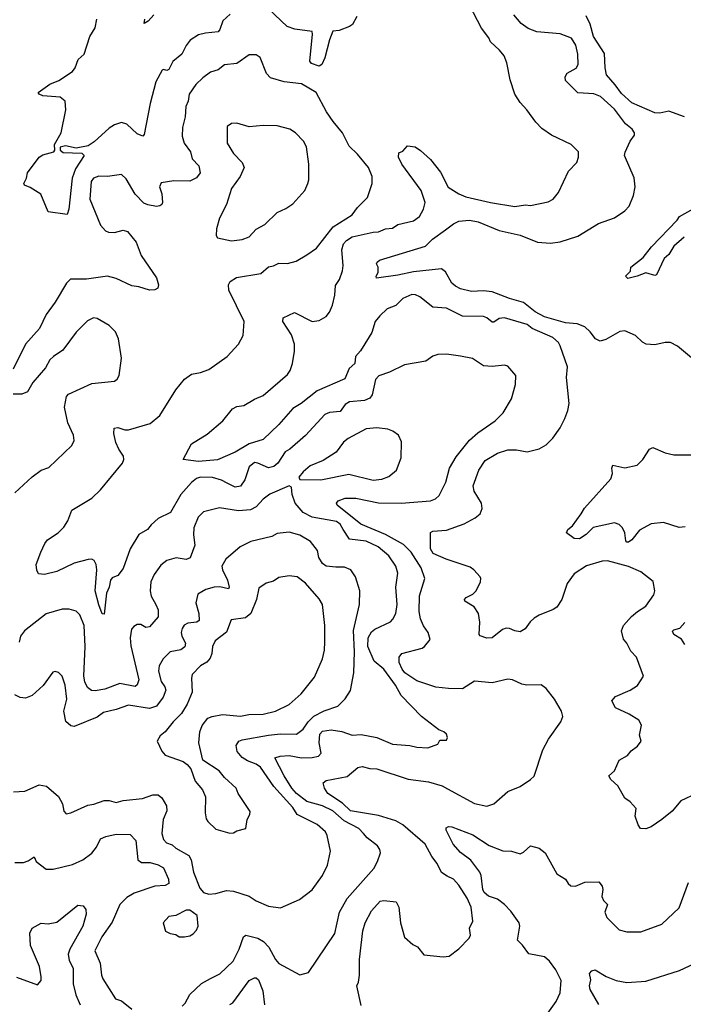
# Model space of a CAD drawing. Extents: x 2057697 to 2160550, y 827490 to 1016834.
# Tile 409 of 509: x 2079763 to 2083559, y 985489 to 991121. Entities that reach past the tile are written whole.
import ezdxf

# ---------------------------------------------------------------- set-up
doc = ezdxf.new("R2010")
doc.units = 0

msp = doc.modelspace()

# ---------------------------------------------------------------- linework, layer by layer
at = {"layer": '0CON20XD'}
for points in [[(2083635, 986694), (2083545, 986652), (2083495, 986593.8), (2083435, 986546.7), (2083375, 986503.8), (2083345, 986492.5), (2083313.6, 986493.6), (2083300, 986515), (2083283.8, 986565), (2083288.3, 986608.3), (2083255, 986646.2), (2083225, 986668.8), (2083185, 986738.8), (2083143.8, 986775), (2083133.3, 986795), (2083165.5, 986824.5), (2083192, 986885), (2083238.6, 986911.4), (2083261.2, 986938.8), (2083297.1, 986965), (2083317.5, 986995), (2083308.9, 987028.9), (2083318.7, 987085), (2083305, 987113.3), (2083249.4, 987149.4), (2083170, 987185), (2083150, 987225), (2083170.3, 987249.7), (2083255, 987286), (2083297.3, 987312.7), (2083330, 987365), (2083290, 987475), (2083258, 987508), (2083235.4, 987555.4), (2083216.8, 987576.8), (2083204.5, 987624.5), (2083216.7, 987655), (2083263, 987707), (2083297.5, 987735), (2083343.8, 987766.2), (2083389.7, 987830.3), (2083396, 987855), (2083387, 987907), (2083315, 987962.5), (2083245, 987993.3), (2083125, 988025.5), (2083095, 988023.3), (2083005, 987996.4), (2082935, 987950.5), (2082895, 987895.8), (2082864.5, 987805), (2082835, 987761.4), (2082815, 987746.9), (2082735, 987715.6), (2082705, 987697.8), (2082682.6, 987677.4), (2082653.6, 987636.4), (2082625, 987619.2), (2082595, 987624.3), (2082565, 987639.4), (2082545, 987640.5), (2082525, 987632.7), (2082465, 987585.6), (2082434, 987584), (2082396, 987596), (2082390, 987605), (2082394.5, 987675), (2082387.8, 987725), (2082362.2, 987762.2), (2082308.8, 987795), (2082306.2, 987805), (2082316.4, 987816.4), (2082354, 987835), (2082374.2, 987855), (2082398.8, 987905), (2082401.2, 987925), (2082396.2, 987935), (2082361.2, 987975), (2082339.8, 987989.8), (2082201.2, 988035), (2082128.5, 988068.5), (2082113.1, 988095), (2082111.7, 988188.3), (2082125, 988196), (2082205, 988202), (2082305, 988238.1), (2082367.9, 988272.1), (2082396, 988295), (2082407.5, 988325), (2082404.2, 988355), (2082362.9, 988425), (2082357.5, 988455), (2082388.6, 988545), (2082425, 988599.2), (2082495, 988641.9), (2082555, 988660), (2082605, 988661.1), (2082665, 988649.4), (2082735, 988665.8), (2082775, 988690), (2082812.8, 988727.2), (2082853.7, 988786.3), (2082880.4, 988839.6), (2082898.6, 988885), (2082905.7, 988925), (2082890, 989075), (2082895.5, 989135), (2082855, 989256.2), (2082845, 989274.2), (2082812.7, 989302.7), (2082695, 989354.6), (2082665, 989377.1), (2082535, 989415.4), (2082505, 989412.5), (2082475, 989390.5), (2082465, 989390.5), (2082435, 989416.7), (2082415, 989423.6), (2082295, 989425.5), (2082205, 989470.6), (2082125, 989476.9), (2082051.2, 989535), (2082027.2, 989547.2), (2082005, 989548.5), (2081955, 989526.5), (2081915, 989486.7), (2081865, 989467.8), (2081822.4, 989427.6), (2081795.3, 989394.7), (2081777.8, 989332.2), (2081762.6, 989307.4), (2081712.5, 989227.5), (2081684.1, 989195), (2081679.6, 989155), (2081647.2, 989125), (2081622.3, 989067.7), (2081465, 988998.4), (2081372.2, 988925), (2081325, 988896.2), (2081245, 988806.5), (2081155, 988720), (2081075, 988695.4), (2080995, 988648.1), (2080895, 988602.9), (2080785, 988593.8), (2080697.5, 988605), (2080745, 988695.8), (2080835, 988750.5), (2080925, 988825.8), (2080980, 988895), (2081005, 988908), (2081045.6, 988914.4), (2081105, 988950.8), (2081155, 988970.8), (2081295, 989091.1), (2081310, 989115), (2081323.2, 989155), (2081334.7, 989225), (2081334.7, 989265), (2081318.1, 989318.1), (2081268, 989395), (2081270, 989415), (2081335, 989445.8), (2081435, 989394.4), (2081475, 989401.4), (2081515, 989422.9), (2081535, 989447.5), (2081551.1, 989488.9), (2081566.1, 989545), (2081568.8, 989601.2), (2081592.3, 989635), (2081608.6, 989685), (2081612.4, 989715), (2081605.2, 989805), (2081615, 989839.5), (2081631.3, 989858.7), (2081665, 989879.3), (2081784.8, 989905.2), (2081815, 989907.8), (2081854.8, 989925.2), (2081895, 989928.2), (2081925, 989949.2), (2082015, 989970), (2082050, 989995), (2082073.2, 990036.8), (2082082.5, 990075), (2082058.8, 990145), (2081948.8, 990295), (2081930, 990335), (2081931.2, 990358.8), (2081955, 990370), (2081980.7, 990399.3), (2082023.9, 990393.9), (2082055, 990373.3), (2082111.7, 990321.7), (2082168.8, 990248.8), (2082213, 990163), (2082273.8, 990125), (2082315, 990108.5), (2082455, 990074.7), (2082595, 990051.9), (2082655, 990061.4), (2082685, 990057.5), (2082785, 990080), (2082813.8, 990095), (2082845, 990133.3), (2082902, 990255), (2082948.8, 990305), (2082958.8, 990335), (2082958.8, 990365), (2082917, 990407), (2082805, 990461.2), (2082749.7, 990499.7), (2082714.4, 990534.4), (2082664, 990605), (2082625, 990646.7), (2082594, 990695), (2082567.3, 990777.3), (2082548.6, 990875), (2082534.5, 990914.5), (2082507.7, 990947.7), (2082456, 990995), (2082446.6, 991016.6), (2082403.6, 991073.6), (2082335, 991204)], [(2081691.1, 991138.9), (2081665.6, 991094.4), (2081648.3, 991081.7), (2081590, 991060), (2081554.5, 991055.5), (2081535, 991006.7), (2081507.3, 990902.7), (2081490.8, 990865), (2081475.4, 990854.6), (2081431.2, 990871.2), (2081421.4, 990885), (2081438.3, 991038.3), (2081435, 991054.2), (2081336.3, 991066.3), (2081293.1, 991083.1), (2081185, 991183.3)], [(2080967.2, 991152.8), (2080924.6, 991115.4), (2080907.3, 991065), (2080897.2, 991052.8), (2080825, 991044.7), (2080785, 991033.8), (2080736.9, 991005), (2080715, 990974), (2080690.6, 990925), (2080638.7, 990881.3), (2080615, 990836), (2080605, 990830.8), (2080585, 990836.7), (2080578.3, 990831.7), (2080542.1, 990765), (2080508.1, 990641.9), (2080475.6, 990465), (2080466.2, 990455), (2080435, 990469.2), (2080375, 990522.9), (2080345, 990532.5), (2080305, 990520), (2080275, 990501.5), (2080188.1, 990421.9), (2080155, 990399.2), (2080085, 990386.2), (2080025, 990398.8), (2079995, 990392.9), (2079994, 990375), (2080012.1, 990362.1), (2080117.9, 990357.9), (2080131.7, 990345), (2080082.8, 990267.2), (2080063.3, 990215), (2080042.9, 990037.1), (2080035, 990007.5), (2079925, 990022.5), (2079883, 990123), (2079822.3, 990162.3), (2079790, 990175), (2079785.5, 990185), (2079800.8, 990215), (2079807.5, 990245), (2079875, 990334.3), (2079895, 990348), (2079958, 990365), (2079963.7, 990375), (2079962.6, 990407.4), (2079999.6, 990475), (2080027.3, 990605), (2080021.9, 990655), (2079995, 990678.5), (2079895.6, 990685.6), (2079873.3, 990695), (2079868.8, 990705), (2079935, 990753.1), (2079986.1, 990773.9), (2080064.5, 990825.5), (2080080, 990845), (2080096.8, 990893.2), (2080131.2, 990925), (2080164, 991025), (2080193.8, 991075), (2080203.3, 991125)], [(2080530.5, 991149.5), (2080497.7, 991112.3), (2080475, 991100), (2080478, 991125)], [(2083605, 989187.8), (2083525, 989254.2), (2083485, 989274.2), (2083455, 989274.3), (2083395, 989260.8), (2083345.9, 989265.9), (2083325, 989276.2), (2083285, 989313.8), (2083225, 989342), (2083195, 989337.5), (2083115, 989292), (2083082.3, 989282.3), (2083055.6, 989295.6), (2083026.7, 989335), (2082995, 989364.6), (2082950.9, 989380.9), (2082885, 989388), (2082765, 989420.8), (2082710.4, 989450.4), (2082645, 989504.2), (2082565, 989525.8), (2082465, 989564.1), (2082415, 989570.5), (2082346.7, 989566.7), (2082285, 989582.2), (2082255, 989596.9), (2082234.6, 989615), (2082198.9, 989678.9), (2082175, 989696.5), (2082015, 989679.4), (2081925, 989659.2), (2081803.3, 989643.3), (2081802.5, 989655), (2081812.5, 989675), (2081812.5, 989705), (2081803.8, 989725), (2081806.7, 989735), (2081820, 989745), (2082084.3, 989825.7), (2082124, 989865), (2082198.8, 989918.8), (2082245, 989954.4), (2082275, 989969.6), (2082335, 989975.2), (2082385, 989964.6), (2082505.4, 989914.6), (2082625, 989889.1), (2082725, 989847.9), (2082798, 989842), (2082855, 989850), (2082955, 989882.9), (2083073.8, 989955), (2083165, 989988.6), (2083225, 990028.6), (2083248.1, 990055), (2083273.5, 990115), (2083283.3, 990165), (2083276.7, 990216.7), (2083222.9, 990345), (2083225.8, 990364.2), (2083254.3, 990425.7), (2083279.1, 990460.9), (2083280, 990475), (2083265.4, 990495.4), (2083227.5, 990525), (2083165, 990610), (2083085, 990681.1), (2083046.5, 990696.5), (2082955, 990702.9), (2082885, 990774), (2082882.9, 990795), (2082894.2, 990815), (2082946.2, 990843.8), (2082957.1, 990865), (2082955.6, 990925), (2082944.4, 990975), (2082918.6, 991015), (2082855, 991040.5), (2082721.5, 991051.5), (2082671, 991071), (2082630.4, 991100.4), (2082588.3, 991148.3)], [(2083565, 990566), (2083475, 990597.1), (2083425, 990586.8), (2083395, 990587.7), (2083264.7, 990645), (2083205, 990698.2), (2083169.6, 990749.6), (2083119.3, 990805), (2083110.8, 990845), (2083108.1, 990928.1), (2083045.8, 991025), (2083025.3, 991095), (2083002.6, 991142.6)], [(2081715, 985482.5), (2081691.2, 985595), (2081700.8, 985615), (2081706.7, 985655), (2081705.8, 985745.8), (2081725, 985910), (2081738, 985955), (2081775.8, 986024.2), (2081825, 986078.8), (2081845, 986083.3), (2081916.7, 986075), (2081930.8, 986045), (2081940.8, 985955), (2081963, 985873), (2082011.1, 985831.1), (2082037.8, 985817.8), (2082075, 985771.2), (2082185, 985761.2), (2082220, 985765), (2082275, 985806.7), (2082333.6, 985866.4), (2082341.2, 985885), (2082336, 985925), (2082354, 985965), (2082344.5, 986045), (2082322.9, 986095), (2082275, 986169.4), (2082243.7, 986203.7), (2082208, 986222), (2082175, 986242.5), (2082150, 986295), (2082119.6, 986335), (2082081.2, 986405), (2081955, 986515.9), (2081915, 986539), (2081815, 986568.9), (2081654.9, 986594.9), (2081609.3, 986639.3), (2081525.5, 986695), (2081506, 986725), (2081498, 986755), (2081515, 986768.1), (2081635, 986791.5), (2081696.8, 986843.2), (2081721.3, 986848.7), (2081765, 986837.5), (2081805.3, 986835.3), (2081985, 986776.2), (2082101.8, 986761.8), (2082179.3, 986739.3), (2082209.3, 986720.7), (2082365, 986636.9), (2082435, 986621.4), (2082475, 986636), (2082555, 986706.9), (2082625, 986735.6), (2082685, 986774.2), (2082705.5, 986794.5), (2082755, 986943.8), (2082787.5, 987005), (2082858.6, 987105), (2082868.9, 987135), (2082861.1, 987165), (2082821.4, 987235), (2082775, 987296), (2082745, 987316), (2082664.2, 987314.2), (2082635, 987320.8), (2082582.5, 987345), (2082555, 987349.4), (2082465, 987327.5), (2082365, 987336.9), (2082295, 987292.5), (2082215, 987295.3), (2082142.2, 987302.2), (2082035, 987339.4), (2081965, 987385.4), (2081949.7, 987405), (2081933.3, 987445), (2081934.2, 987475), (2081948, 987495), (2082064.3, 987525.7), (2082078.8, 987535), (2082110, 987575), (2082100, 987615), (2082073.3, 987653.3), (2082054.8, 987694.8), (2082046.8, 987735), (2082049.8, 987825), (2082079.6, 987925), (2082059.1, 987985), (2082001.9, 988075), (2081958.9, 988118.9), (2081855, 988175.7), (2081713.8, 988235), (2081578.1, 988345), (2081574.2, 988355), (2081585, 988368.9), (2081625, 988383.6), (2081685, 988384), (2081815, 988358.1), (2081945, 988356.4), (2082111.8, 988368.2), (2082140.2, 988379.8), (2082161.5, 988398.5), (2082200.5, 988475), (2082221.8, 988555), (2082260.1, 988619.9), (2082335, 988716.7), (2082382.6, 988757.4), (2082482.8, 988827.2), (2082527.4, 988872.6), (2082575, 988953.3), (2082598, 989035), (2082600, 989085), (2082555, 989138.8), (2082535, 989144.2), (2082465, 989137.1), (2082415, 989140.6), (2082353.3, 989183.3), (2082285, 989195.6), (2082205, 989207.1), (2082154.5, 989205.5), (2082125, 989195.7), (2082085, 989168.6), (2081963.7, 989146.3), (2081878.8, 989105), (2081816.5, 989083.5), (2081797.9, 989062.1), (2081778.2, 988975), (2081764.6, 988955.4), (2081735, 988942.5), (2081648.8, 988935), (2081625, 988919.4), (2081595, 988879.6), (2081535.3, 988874.7), (2081507.3, 988862.7), (2081396.9, 988743.1), (2081307.8, 988665), (2081281.2, 988648.8), (2081239.3, 988585), (2081217.1, 988565), (2081185, 988558.6), (2081125, 988585.3), (2081105, 988587.9), (2081075, 988564.3), (2081050.8, 988489.2), (2081025, 988452.2), (2080995, 988446.9), (2080949.9, 988469.9), (2080917.4, 988487.4), (2080865, 988501.9), (2080796.6, 988503.4), (2080773.8, 988496.2), (2080746.4, 988473.6), (2080685, 988404.4), (2080625, 988302.9), (2080555, 988267.1), (2080515, 988232), (2080494.6, 988205.4), (2080443.9, 988176.1), (2080395.3, 988094.7), (2080355, 987982), (2080325, 987942), (2080291.8, 987928.2), (2080281.4, 987915), (2080274.3, 987875), (2080259.1, 987840.9), (2080245, 987720), (2080235, 987722.5), (2080214.8, 987774.8), (2080195.3, 987855), (2080204.6, 987975), (2080200.9, 988005), (2080188.2, 988028.2), (2080175, 988034.3), (2080155, 988032.9), (2080075, 988011.4), (2079975.4, 987964.6), (2079905, 987946.7), (2079870.7, 987950.7), (2079861.4, 987971.4), (2079857.5, 988005), (2079883.8, 988075), (2079906.2, 988125), (2079922, 988145), (2079982, 988185), (2080015, 988218.8), (2080038, 988255), (2080061.2, 988315), (2080176, 988384), (2080225, 988431.4), (2080350.5, 988585), (2080358.5, 988605), (2080356.7, 988625), (2080329.4, 988665), (2080312.7, 988702.7), (2080300.6, 988755), (2080303.8, 988785), (2080325, 988789.2), (2080365, 988774.3), (2080385, 988774.2), (2080508.3, 988811.7), (2080565, 988856.7), (2080655.7, 989004.3), (2080705.6, 989064.4), (2080745, 989092.9), (2080796.6, 989103.4), (2080845, 989120.8), (2080949.2, 989195), (2081014.6, 989265.4), (2081041.1, 989315), (2081046.1, 989395), (2080959.6, 989575), (2080957.1, 989605), (2080966.1, 989623.9), (2081003, 989647), (2081141.3, 989668.7), (2081185, 989706.7), (2081215, 989712.5), (2081245, 989729.2), (2081295, 989727.5), (2081345, 989740), (2081405, 989775.8), (2081460, 989815), (2081555, 989936.5), (2081664.3, 990005), (2081695, 990046), (2081752.5, 990105), (2081779.2, 990185), (2081779.4, 990225), (2081757.1, 990275), (2081695, 990351.2), (2081647.9, 990397.9), (2081610, 990475), (2081555, 990539.2), (2081517.8, 990595), (2081458.6, 990705), (2081375, 990754.7), (2081276.4, 990766.4), (2081197.9, 990787.9), (2081175, 990813.1), (2081137.5, 990905), (2081115, 990920.6), (2081075, 990920.8), (2081005, 990870.6), (2080935, 990862.5), (2080898.8, 990835), (2080855, 990820.6), (2080810.9, 990789.1), (2080770.2, 990749.8), (2080732.5, 990695), (2080726.9, 990655), (2080713.8, 990625), (2080708.9, 990565), (2080694.6, 990505), (2080692, 990455), (2080704, 990415), (2080740, 990365), (2080750, 990325), (2080786.7, 990285), (2080794.4, 990245), (2080775, 990216.9), (2080735, 990198.2), (2080645, 990200), (2080572.1, 990187.9), (2080562.9, 990165), (2080575.8, 990125), (2080578.8, 990075), (2080575.8, 990064.2), (2080565, 990056.7), (2080545, 990052), (2080495, 990061.4), (2080472.6, 990072.6), (2080423.1, 990123.1), (2080371.7, 990211.7), (2080345, 990235.8), (2080265, 990224.2), (2080215, 990226), (2080185, 990214), (2080171.4, 990195), (2080164.5, 990094.5), (2080225, 989946.7), (2080254.1, 989914.1), (2080270, 989905), (2080305, 989904), (2080355, 989918), (2080380.3, 989910.3), (2080428.3, 989848.3), (2080457, 989773), (2080546, 989645), (2080556.7, 989605), (2080552.5, 989585), (2080535, 989576.7), (2080505, 989574.3), (2080445, 989593.5), (2080405, 989599.1), (2080315, 989641.5), (2080265, 989653.8), (2080145, 989636.6), (2080053.2, 989636.8), (2080030, 989615), (2079965.8, 989505), (2079913.6, 989435), (2079875.4, 989355), (2079796, 989265), (2079725, 989122.5)], [(2080975, 989856), (2081035, 989864.3), (2081075, 989880), (2081115, 989923.1), (2081165, 989950.6), (2081235, 990019.2), (2081285, 990040.6), (2081325, 990068), (2081394, 990145), (2081411.4, 990185), (2081416.9, 990205), (2081417.1, 990295), (2081403.2, 990393.2), (2081385.5, 990425.5), (2081340, 990475), (2081307.5, 990495), (2081235, 990514.2), (2081155, 990515.8), (2081075, 990507.5), (2081005, 990530), (2080975, 990528), (2080948.8, 990511.2), (2080950, 990415), (2080985.8, 990355), (2081035, 990304), (2081045.8, 990275), (2081022.9, 990225), (2080974.4, 990155), (2080945.8, 990065), (2080906, 989985), (2080888.8, 989925), (2080887, 989887), (2080895, 989873.3), (2080975, 989856)], [(2083563, 989877), (2083504.5, 989825), (2083475, 989777.5), (2083450, 989755), (2083405, 989661.2), (2083395, 989658.8), (2083345, 989674), (2083295, 989653.3), (2083240.7, 989640.7), (2083227.5, 989655), (2083257, 989683), (2083257.5, 989705), (2083329.7, 989760.3), (2083377.6, 989822.4), (2083524.3, 989975), (2083536, 989995), (2083615, 990038.9)], [(2079735.5, 988414.5), (2079835, 988506.9), (2079885, 988544), (2079930.3, 988559.7), (2080061.2, 988685), (2080073.8, 988715), (2080070.8, 988745), (2080038.6, 988815), (2080019.2, 988905), (2080030.8, 988965), (2080041.1, 988978.9), (2080175, 989039.2), (2080305, 989054), (2080321.2, 989065), (2080332.5, 989085), (2080344.2, 989185), (2080328, 989295), (2080310, 989335), (2080275, 989372.5), (2080205, 989411.2), (2080185, 989416.2), (2080150.5, 989399.5), (2080085, 989333.8), (2080009.7, 989230.3), (2079955.6, 989194.4), (2079935, 989175.8), (2079909.8, 989130.2), (2079837.1, 989045), (2079807.1, 988992.9), (2079775, 988978.5), (2079725, 988978.8)], [(2081785, 988487.7), (2081835, 988493.6), (2081875, 988507.5), (2081917.5, 988545), (2081944, 988615), (2081945.8, 988705.8), (2081928.8, 988745), (2081897.4, 988767.4), (2081868.3, 988778.3), (2081805, 988786.4), (2081745, 988781.1), (2081641.2, 988725), (2081615, 988704), (2081572.8, 988647.2), (2081499.5, 988600.5), (2081425, 988568.6), (2081383.8, 988535), (2081360, 988505), (2081365, 988490), (2081485, 988488.1), (2081645, 988520.9), (2081785, 988487.7)], [(2083569.8, 988220.2), (2083535, 988216.5), (2083445, 988244.4), (2083375, 988237.5), (2083308.1, 988201.9), (2083265, 988146), (2083245, 988132.5), (2083235, 988132.5), (2083229.7, 988139.7), (2083223.8, 988185), (2083210.5, 988215), (2083192.6, 988232.6), (2083165, 988242.7), (2083043.1, 988216.9), (2083003.4, 988176.6), (2082965, 988152), (2082935, 988152.5), (2082890, 988185), (2082898.8, 988205), (2082924.2, 988225.8), (2082975, 988294), (2082992.6, 988327.4), (2083144, 988495), (2083152.9, 988525), (2083150, 988555), (2083155, 988573.3), (2083225, 988557.5), (2083295, 988572), (2083328, 988605), (2083365, 988663.8), (2083385, 988673.8), (2083455, 988644.2), (2083505, 988631.4), (2083647.3, 988632.7)], [(2080691.7, 985478.3), (2080709.2, 985495), (2080735.7, 985545), (2080803.1, 985606.9), (2080855, 985637.1), (2080907, 985663), (2080983.3, 985735), (2081018, 985805), (2081042.5, 985875), (2081056.5, 985883.5), (2081125, 985867.7), (2081157.8, 985847.8), (2081187.7, 985815), (2081225, 985744.2), (2081245, 985722.2), (2081365, 985657.5), (2081415, 985670), (2081565.9, 985894.1), (2081592.7, 986015), (2081636.2, 986093.8), (2081788.6, 986265), (2081808.6, 986305), (2081826, 986355), (2081823.6, 986373.6), (2081810, 986395), (2081750.7, 986440.7), (2081730, 986465), (2081703.1, 986495), (2081618.9, 986538.9), (2081553.8, 986595), (2081495, 986623.2), (2081405, 986649), (2081346.1, 986695), (2081319.3, 986725), (2081275.6, 986795), (2081222.1, 986897.9), (2081252.4, 986907.6), (2081305, 986911.2), (2081375, 986898.8), (2081435, 986899.7), (2081472.1, 986907.9), (2081486.7, 986925), (2081475.3, 986985.3), (2081480, 987035), (2081495, 987050.9), (2081545, 987058.8), (2081605, 987049.2), (2081665, 987029.2), (2081715, 987031.5), (2081805.5, 987015.5), (2081895, 986977.3), (2081995, 986968.6), (2082035, 986958.8), (2082096.7, 986956.7), (2082153.6, 986976.4), (2082165, 987000), (2082205, 987000), (2082210, 987015), (2082203.6, 987033.6), (2082188.3, 987048.3), (2082159.3, 987059.3), (2082061.2, 987135), (2081945.3, 987255.3), (2081911.5, 987315), (2081844.7, 987405), (2081791.1, 987451.1), (2081753.3, 987535), (2081756.1, 987585), (2081775, 987619.6), (2081795, 987635.4), (2081883, 987677), (2081897.7, 987692.3), (2081913.3, 987725), (2081921.2, 987775), (2081913.6, 987875), (2081925.4, 987955), (2081914.5, 987995), (2081874.5, 988055), (2081812.7, 988105), (2081745, 988137.9), (2081649.6, 988149.6), (2081613.5, 988205), (2081595.9, 988235), (2081575, 988250), (2081435, 988276.2), (2081385, 988302.7), (2081338.9, 988355), (2081320.7, 988405), (2081317, 988447), (2081305, 988454), (2081192.7, 988407.3), (2081155, 988378.9), (2081114.4, 988335), (2081082, 988318), (2081015, 988311.6), (2080905, 988328.9), (2080815, 988305.6), (2080784.4, 988275), (2080759.1, 988215), (2080756.2, 988175), (2080763.8, 988115), (2080738.1, 988041.9), (2080715, 988032.5), (2080657.5, 988042.5), (2080605, 988027.1), (2080569.3, 988000.7), (2080532, 987948), (2080513.3, 987905), (2080508.5, 987855), (2080515, 987823.8), (2080540.6, 987775), (2080555.5, 987745.5), (2080555.6, 987705), (2080505, 987648.6), (2080485, 987644.4), (2080455, 987660.6), (2080435, 987661.9), (2080415, 987650.8), (2080403.1, 987635), (2080395.5, 987584.5), (2080398.9, 987538.9), (2080443.5, 987345), (2080435, 987316.2), (2080423.5, 987306.5), (2080335, 987323.6), (2080249.3, 987290.7), (2080195, 987281.1), (2080173.8, 987283.8), (2080151.5, 987301.5), (2080135, 987334.4), (2080129.8, 987365), (2080137.6, 987535), (2080130.6, 987655), (2080107.1, 987717.1), (2080085, 987738.1), (2080045, 987749.4), (2080005, 987750), (2079915, 987721.9), (2079789.4, 987625), (2079767.7, 987595), (2079760.4, 987559.6)], [(2079726.4, 986703.6), (2079791.2, 986708.8), (2079875, 986744.3), (2079917, 986737), (2079985, 986678), (2080006.7, 986635), (2080015, 986593.3), (2080028.3, 986578.3), (2080055, 986584), (2080151.8, 986628.2), (2080186.7, 986633.3), (2080245, 986654.3), (2080275, 986654.4), (2080315, 986642.9), (2080355, 986655.4), (2080465, 986665.4), (2080525, 986686.7), (2080555, 986687.8), (2080575, 986670.8), (2080601.5, 986625), (2080603.5, 986595), (2080583.8, 986545), (2080576.2, 986465), (2080585, 986431.2), (2080602.2, 986412.2), (2080635, 986400.9), (2080655, 986382.7), (2080730.6, 986340.6), (2080742.7, 986315), (2080756.7, 986245), (2080793.6, 986153.6), (2080815, 986128), (2080845, 986119.2), (2080885, 986122.9), (2080945, 986140), (2080985, 986136.9), (2081075, 986108.1), (2081115, 986080), (2081185, 986050.6), (2081255, 986040.8), (2081362.4, 986087.6), (2081435.5, 986144.5), (2081495.7, 986225), (2081524.3, 986285), (2081540, 986365), (2081521.4, 986455), (2081512, 986475), (2081465, 986516.9), (2081350.6, 986575), (2081325.6, 986615), (2081215.5, 986735), (2081139.7, 986845), (2081115, 986862.6), (2081065, 986882.4), (2081035, 986901.3), (2081006.1, 986935), (2081000.3, 986969.7), (2081015.9, 986994.1), (2081035, 987002.3), (2081185, 987028.2), (2081255, 987035.9), (2081346, 987035), (2081385, 987063.3), (2081412, 987105), (2081445, 987136.6), (2081505, 987167.7), (2081582, 987195), (2081625, 987236.7), (2081655.5, 987284.5), (2081674.5, 987385.5), (2081678.4, 987505), (2081672, 987628), (2081707.3, 987775), (2081708.9, 987855), (2081684.4, 987935), (2081656, 987975), (2081620.3, 987990.3), (2081570.2, 987990.2), (2081516.7, 987995), (2081495, 988011.1), (2081473.8, 988045), (2081465.5, 988085), (2081426.4, 988136.4), (2081365, 988172.1), (2081305, 988188.9), (2081235, 988181.4), (2081205, 988164.3), (2081085, 988135.6), (2081023.6, 988106.4), (2080942.5, 988035), (2080918.9, 987995), (2080922.2, 987975), (2080951.8, 987915), (2080961.4, 987875), (2080956.7, 987865), (2080907.4, 987877.4), (2080875, 987875.8), (2080828.1, 987861.9), (2080782, 987835), (2080770, 987785), (2080786.7, 987725), (2080790, 987685), (2080775.4, 987674.6), (2080725, 987668.2), (2080702.8, 987657.2), (2080691.2, 987638.8), (2080686.7, 987615), (2080690, 987595), (2080710.5, 987555), (2080707.1, 987532.9), (2080685, 987517.3), (2080624.3, 987505.7), (2080584.2, 987465.8), (2080560, 987425), (2080557.1, 987395), (2080572.7, 987335), (2080593.3, 987305), (2080598.9, 987285), (2080582.7, 987245), (2080545, 987194.7), (2080505, 987181.3), (2080385, 987200.9), (2080315, 987175.5), (2080241.6, 987158.4), (2080205, 987131.1), (2080075, 987078.1), (2080055, 987081.4), (2080027.5, 987107.5), (2080015.8, 987165), (2080033.3, 987235), (2080022.9, 987315), (2080005, 987366.7), (2079985, 987386.7), (2079965, 987392.5), (2079951.7, 987388.3), (2079897.6, 987312.4), (2079833.3, 987255), (2079795, 987240.8), (2079765, 987243.1), (2079735, 987259.4)], [(2080965, 986468), (2080985, 986470), (2081005, 986481.2), (2081056.4, 986493.6), (2081063.8, 986545), (2081080, 986575), (2081081.2, 986591.2), (2081012, 986695), (2081001.2, 986725), (2080935, 986786.7), (2080904, 986825), (2080810, 986885), (2080786.9, 986985), (2080792.6, 987047.4), (2080806.4, 987083.6), (2080839.2, 987125), (2080863.9, 987136.1), (2080923.6, 987146.4), (2081025, 987136.5), (2081073.6, 987146.4), (2081155, 987148.2), (2081225, 987165.5), (2081305, 987203.3), (2081373.1, 987265), (2081449.8, 987360.2), (2081494.4, 987465), (2081505.6, 987515), (2081507.8, 987562.2), (2081508.9, 987655), (2081494.3, 987775), (2081475, 987808.8), (2081397.9, 987897.9), (2081350, 987935), (2081305, 987940), (2081245, 987930.6), (2081215, 987909.4), (2081172.2, 987897.8), (2081131.2, 987868.8), (2081118.2, 987805), (2081085.5, 987725), (2081055, 987699.2), (2080972.6, 987687.4), (2080945, 987617.1), (2080881.1, 987568.9), (2080865.5, 987535), (2080861.8, 987495), (2080851.5, 987468.5), (2080833.5, 987446.5), (2080797.1, 987425), (2080750, 987375), (2080744.5, 987355), (2080748.5, 987275), (2080721.5, 987205), (2080687.8, 987152.2), (2080640, 987105), (2080595, 987046.7), (2080566.7, 987025), (2080550, 986995), (2080575, 986937.5), (2080595, 986913.3), (2080697.4, 986877.4), (2080720.9, 986860.9), (2080742.5, 986835), (2080765.8, 986765), (2080809.2, 986715), (2080826, 986675), (2080824.2, 986584.2), (2080829.5, 986549.5), (2080838.8, 986535), (2080885, 986491.2), (2080965, 986468)], [(2083566.7, 987546.7), (2083548.2, 987578.2), (2083504.4, 987605), (2083497.1, 987622.9), (2083505, 987630.6), (2083539.1, 987640.9), (2083567.7, 987672.3)], [(2082773.8, 985425), (2082831.2, 985505), (2082853.8, 985555), (2082860, 985625), (2082829.2, 985685), (2082793.9, 985735), (2082765, 985759.7), (2082675, 985778), (2082638, 985828), (2082610, 985855), (2082623.3, 985935), (2082620, 985955), (2082571.8, 986021.8), (2082535, 986059.1), (2082495, 986090.8), (2082445, 986106.9), (2082419.1, 986129.1), (2082411.4, 986145), (2082403.1, 986225), (2082395.4, 986245), (2082342.9, 986312.9), (2082285, 986356.7), (2082241.9, 986405), (2082201.2, 986485), (2082201.2, 986498.8), (2082215, 986506.2), (2082235, 986504), (2082355, 986458.9), (2082447.2, 986397.2), (2082527, 986367), (2082575, 986364.2), (2082625, 986350), (2082645, 986358.8), (2082685, 986396), (2082735, 986382), (2082769.2, 986355), (2082835, 986236), (2082885.5, 986205.5), (2082899.3, 986179.3), (2082915, 986165.7), (2082942.5, 986165), (2082995, 986187.1), (2083075, 986190), (2083094.1, 986164.1), (2083098, 986145), (2083093.3, 986105), (2083102.7, 986082.7)], [(2079735, 986299.2), (2079785, 986300), (2079811.2, 986308.8), (2079845, 986332.5), (2079856.2, 986305), (2079915, 986261.4), (2079955, 986261.9), (2080065, 986288.2), (2080123.1, 986315), (2080175, 986352.9), (2080201.7, 986388.3), (2080225, 986434.4), (2080255, 986448.5), (2080315, 986461.2), (2080395, 986459.2), (2080426.4, 986425), (2080438.1, 986315), (2080460.4, 986300.4), (2080509.9, 986299.9)], [(2080509.9, 986299.9), (2080555, 986287.5), (2080585, 986268.6), (2080613.5, 986205), (2080615, 986180), (2080595, 986168.5), (2080535, 986164.7), (2080417.1, 986125), (2080375, 986099.6), (2080335, 986060), (2080291.9, 985958.1), (2080231.8, 985875), (2080191.8, 985795), (2080222.2, 985725), (2080230, 985655), (2080237.5, 985635), (2080310.6, 985520.6), (2080345, 985508), (2080405, 985460.6)], [(2083102.7, 986082.7), (2083125, 986060), (2083110, 986015), (2083122, 985985), (2083191.2, 985915), (2083235, 985904.2), (2083315, 985904), (2083435, 985947.5), (2083535, 986041.2), (2083589.2, 986185)], [(2079745, 985644), (2079865, 985600), (2079885, 985624), (2079885.9, 985645), (2079876.2, 985705), (2079823.8, 985825), (2079820.8, 985895), (2079833.8, 985925), (2079885, 985953.3), (2079925, 985948.6), (2079975, 985957.8), (2080095, 986056.7), (2080125, 986051.2), (2080141.7, 986031.7), (2080142.2, 986005), (2080123.8, 985935), (2080049.7, 985805), (2080039.2, 985775), (2080045, 985740), (2080067.7, 985695), (2080069.5, 985605), (2080083.1, 985543.1), (2080108.2, 985485)], [(2080705, 985873.8), (2080735, 985880), (2080755, 985892.5), (2080775, 985912.5), (2080783.3, 985935), (2080777, 985997), (2080735, 986028), (2080715, 986027.5), (2080655, 985996.7), (2080615, 985991.2), (2080584, 985955), (2080597, 985907), (2080623.6, 985893.6), (2080655, 985887.5), (2080675, 985873.8), (2080705, 985873.8)], [(2083537.6, 985682.4), (2083647.2, 985732.8)], [(2083075, 985487.5), (2083025, 985573.8), (2083021.9, 985595), (2083028.8, 985628.8), (2083022.5, 985665), (2083035, 985680), (2083055, 985686.2), (2083117, 985647), (2083175, 985625.8), (2083235, 985613.1), (2083345, 985620.6), (2083537.6, 985682.4)], [(2080965, 985487.3), (2080982.3, 985497.7), (2081075, 985625.6), (2081105, 985640), (2081115, 985640), (2081128.9, 985628.9), (2081154, 985565), (2081162.6, 985485)]]:
    msp.add_lwpolyline(points, dxfattribs=at)

doc.saveas('drawing.dxf')
